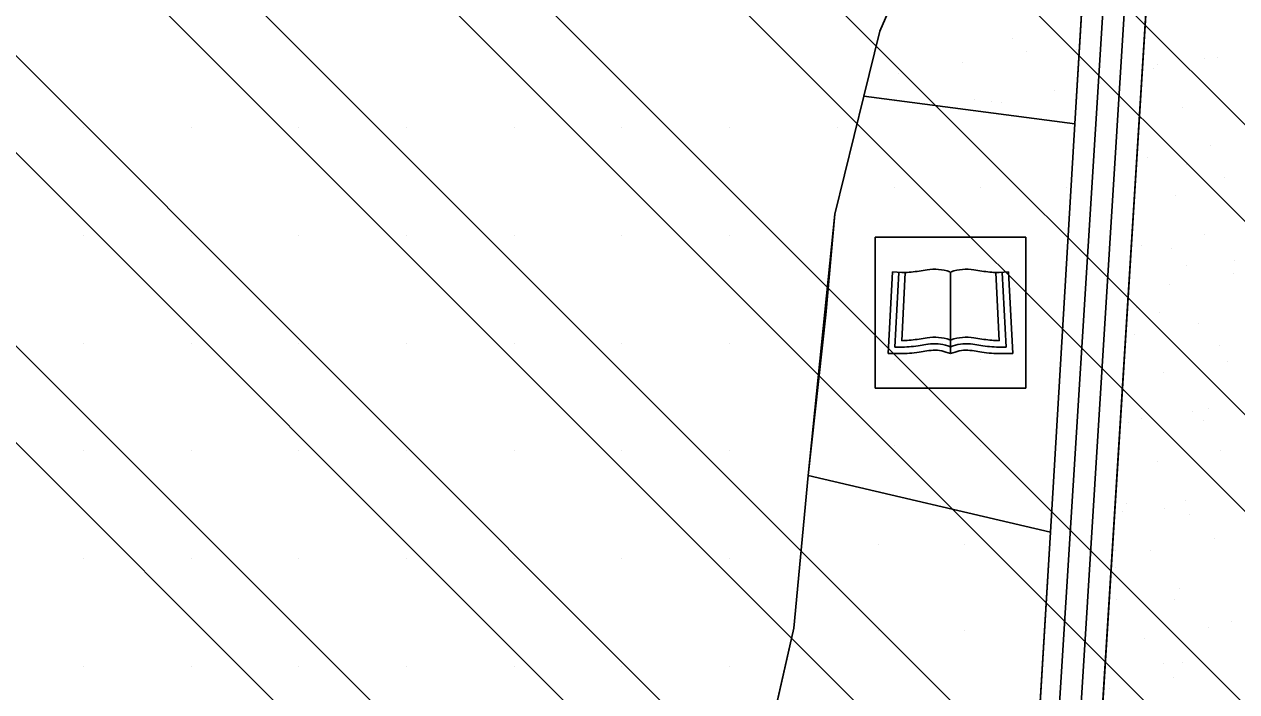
# Model space of a CAD drawing. Extents: x 419109 to 421295, y 4452223 to 4457798.
# Drawn here: x 420300.6 to 420582.1, y 4455539.4 to 4455694.4 of the extents above; entities that cross this region are included whole.
import ezdxf

# ---------------------------------------------------------------- set-up
doc = ezdxf.new("R2010")
doc.units = 0
for name, color, linetype in [('ADAKENARI', 7, 'Continuous'), ('KALDIRIM_FAT', 7, 'Continuous'), ('PL_AYA_FUAR', 7, 'Continuous'), ('PL_AYA_PARK_DINLENME', 7, 'Continuous'), ('PL_KAMU_HİZMET_ALANI', 7, 'Continuous'), ('PL_SAY_KULTUR_TESIS', 7, 'Continuous'), ('SEMBOL_FAT', 7, 'Continuous'), ('SN_TR_SIVILASMA', 7, 'Continuous'), ('TRFAT_KHA', 7, 'Continuous'), ('TRFAT_KULTURELTESIS', 7, 'Continuous'), ('TRFAT_PARKALANI', 7, 'Continuous')]:
    doc.layers.add(name, color=color, linetype=linetype)

msp = doc.modelspace()

# ---------------------------------------------------------------- linework, layer by layer
at = {"layer": 'ADAKENARI'}
for p, q in [((420548.08, 4455729.82), (420544.57, 4455671.28)), ((420506.44, 4455709.38), (420499.28, 4455692.79)), ((420545.42, 4455447.04), (420561.03, 4455696.59)), ((420499.28, 4455692.79), (420495.57, 4455677.66)), ((420495.57, 4455677.66), (420488.85, 4455650.29)), ((420495.57, 4455677.66), (420544.57, 4455671.28)), ((420544.57, 4455671.28), (420538.86, 4455576.48)), ((420488.85, 4455650.29), (420486.7, 4455626.91)), ((420486.7, 4455626.91), (420482.66, 4455589.65)), ((420482.66, 4455589.65), (420479.31, 4455554.16)), ((420482.66, 4455589.65), (420538.86, 4455576.48)), ((420538.86, 4455576.48), (420534.13, 4455497.66)), ((420479.31, 4455554.16), (420467.35, 4455501.65))]:
    msp.add_line(p, q, dxfattribs=at)
at = {"layer": 'KALDIRIM_FAT'}
for p, q in [((420535.52, 4455449.05), (420551.05, 4455697.22)), ((420540.51, 4455448.74), (420556.04, 4455696.9))]:
    msp.add_line(p, q, dxfattribs=at)
at = {"layer": 'PL_AYA_FUAR'}
msp.add_lwpolyline([(420884.98, 4455552.19), (420718.56, 4455563.04), (420710.4, 4455437.34), (420549.3, 4455446.81), (420545.42, 4455447.04), (420563.93, 4455742.84)], dxfattribs=at)
at = {"layer": 'PL_AYA_PARK_DINLENME'}
msp.add_lwpolyline([(420516.32, 4455752.85), (420525.22, 4455781.05), (420550.56, 4455835.6), (420578.39, 4455804.76), (420574.22, 4455800.75), (420570.32, 4455796.47), (420566.7, 4455791.96), (420563.38, 4455787.22), (420560.38, 4455782.28), (420557.7, 4455777.15), (420555.35, 4455771.87), (420553.35, 4455766.44), (420551.71, 4455760.89), (420550.42, 4455755.25), (420549.51, 4455749.54), (420548.96, 4455743.78), (420548.08, 4455729.82), (420544.57, 4455671.28), (420495.57, 4455677.66), (420499.28, 4455692.79), (420506.44, 4455709.38), (420511.56, 4455731.89)], close=True, dxfattribs=at)
at = {"layer": 'PL_KAMU_HİZMET_ALANI'}
msp.add_lwpolyline([(420582.08, 4456000.28), (420578.04, 4455894.75), (420575.94, 4455889.49), (420550.56, 4455835.6), (420525.22, 4455781.05), (420516.32, 4455752.85), (420511.56, 4455731.89), (420506.44, 4455709.38), (420499.28, 4455692.79), (420495.57, 4455677.66), (420488.85, 4455650.29), (420482.66, 4455589.65), (420479.31, 4455554.16), (420467.35, 4455501.65), (420461.1, 4455474.22), (420459.55, 4455467.41), (420458.85, 4455454.77), (420457.92, 4455437.99), (420419.68, 4455375.72), (420397.16, 4455340.76)], dxfattribs=at)
at = {"layer": 'PL_SAY_KULTUR_TESIS'}
for points in [[(420482.66, 4455589.65), (420488.85, 4455650.29), (420495.57, 4455677.66), (420544.57, 4455671.28), (420538.86, 4455576.48)], [(420525.87, 4455433.64), (420458.85, 4455454.77), (420459.55, 4455467.41), (420461.1, 4455474.22), (420467.35, 4455501.65), (420479.31, 4455554.16), (420482.66, 4455589.65), (420538.86, 4455576.48), (420534.13, 4455497.66), (420533.01, 4455478.98), (420530.71, 4455450.63), (420530.12, 4455445.17), (420528.73, 4455440.39)]]:
    msp.add_lwpolyline(points, close=True, dxfattribs=at)
at = {"layer": 'SEMBOL_FAT'}
for p, q in [((420498.17, 4455644.92), (420498.17, 4455609.92)), ((420498.17, 4455644.92), (420533.17, 4455644.92)), ((420533.17, 4455644.92), (420533.17, 4455609.92)), ((420501.17, 4455617.92), (420502.17, 4455636.92)), ((420504.34, 4455636.72), (420502.17, 4455636.92)), ((420502.75, 4455619.42), (420503.67, 4455636.78)), ((420504.34, 4455620.92), (420505.17, 4455636.76)), ((420507.94, 4455637.02), (420510.22, 4455637.37)), ((420515.67, 4455636.92), (420515.67, 4455617.92)), ((420523.41, 4455637.02), (420521.12, 4455637.37)), ((420527.01, 4455620.92), (420526.18, 4455636.76)), ((420527.01, 4455636.72), (420529.17, 4455636.92)), ((420528.59, 4455619.42), (420527.68, 4455636.78)), ((420530.17, 4455617.92), (420529.17, 4455636.92)), ((420502.75, 4455619.42), (420503.92, 4455619.42)), ((420507.94, 4455621.23), (420510.22, 4455621.58)), ((420508.17, 4455619.74), (420510.45, 4455620.1)), ((420515.06, 4455619.71), (420515.67, 4455619.5)), ((420515.54, 4455621.13), (420515.67, 4455621.08)), ((420515.81, 4455621.13), (420515.67, 4455621.08)), ((420516.29, 4455619.71), (420515.67, 4455619.5)), ((420523.18, 4455619.74), (420520.9, 4455620.1)), ((420523.41, 4455621.23), (420521.12, 4455621.58)), ((420528.59, 4455619.42), (420527.42, 4455619.42)), ((420501.17, 4455617.92), (420503.92, 4455617.92)), ((420508.4, 4455618.26), (420510.68, 4455618.61)), ((420514.59, 4455618.28), (420515.67, 4455617.92)), ((420516.76, 4455618.28), (420515.67, 4455617.92)), ((420522.95, 4455618.26), (420520.67, 4455618.61)), ((420530.17, 4455617.92), (420527.42, 4455617.92)), ((420498.17, 4455609.92), (420533.17, 4455609.92))]:
    msp.add_line(p, q, dxfattribs=at)
for points in [[(420504.34, 4455636.72), (420504.73, 4455636.72), (420505.19, 4455636.74), (420505.65, 4455636.77), (420506.11, 4455636.8), (420506.57, 4455636.84), (420507.03, 4455636.89), (420507.48, 4455636.95), (420507.94, 4455637.02)], [(420527.01, 4455636.72), (420526.62, 4455636.72), (420526.16, 4455636.74), (420525.7, 4455636.77), (420525.24, 4455636.8), (420524.78, 4455636.84), (420524.32, 4455636.89), (420523.86, 4455636.95), (420523.41, 4455637.02)], [(420504.34, 4455620.92), (420504.73, 4455620.93), (420505.19, 4455620.95), (420505.65, 4455620.98), (420506.11, 4455621.01), (420506.57, 4455621.05), (420507.03, 4455621.1), (420507.48, 4455621.16), (420507.94, 4455621.23)], [(420527.01, 4455620.92), (420526.62, 4455620.93), (420526.16, 4455620.95), (420525.7, 4455620.98), (420525.24, 4455621.01), (420524.78, 4455621.05), (420524.32, 4455621.1), (420523.86, 4455621.16), (420523.41, 4455621.23)]]:
    msp.add_lwpolyline(points, dxfattribs=at)
for centre, radius, start, end in [((420511.95, 4455626.16), 11.34, 71.5651, 98.7462), ((420519.4, 4455626.16), 11.34, 81.2538, 108.4349), ((420503.92, 4455647.32), 27.9, 270, 278.7462), ((420511.95, 4455610.37), 11.34, 71.5651, 98.7462), ((420511.95, 4455610.37), 9.84, 71.5651, 98.7462), ((420519.4, 4455610.37), 11.34, 81.2538, 108.4349), ((420519.4, 4455610.37), 9.84, 81.2538, 108.4349), ((420527.42, 4455647.32), 27.9, 261.2538, 270), ((420503.92, 4455647.32), 29.4, 270, 278.7462), ((420511.95, 4455610.37), 8.34, 71.5651, 98.7462), ((420519.4, 4455610.37), 8.34, 81.2538, 108.4349), ((420527.42, 4455647.32), 29.4, 261.2538, 270)]:
    msp.add_arc(centre, radius, start, end, dxfattribs=at)
at = {"layer": 'SN_TR_SIVILASMA'}
for p, q in [((421255.58, 4454999.52), (420079.94, 4456175.16)), ((421232.89, 4454999.76), (420079.94, 4456152.71)), ((421187.51, 4455000.24), (420079.94, 4456107.81)), ((421164.82, 4455000.48), (420095.66, 4456069.64)), ((421119.44, 4455000.96), (420129.33, 4455991.06)), ((421096.75, 4455001.2), (420145.11, 4455952.83)), ((421051.37, 4455001.68), (420175.05, 4455878)), ((421028.68, 4455001.92), (420190.02, 4455840.58)), ((420983.3, 4455002.39), (420204.76, 4455780.94)), ((420960.61, 4455002.63), (420211.17, 4455752.07)), ((420915.23, 4455003.11), (420224, 4455694.34)), ((420892.54, 4455003.35), (420230.42, 4455665.47))]:
    msp.add_line(p, q, dxfattribs=at)
at = {"layer": 'TRFAT_KHA'}
for p, q in [((420314.37, 4455670.38), (420314.37, 4455670.38)), ((420339.37, 4455670.38), (420339.37, 4455670.38)), ((420364.37, 4455670.38), (420364.37, 4455670.38)), ((420389.37, 4455670.38), (420389.37, 4455670.38)), ((420414.37, 4455670.38), (420414.37, 4455670.38)), ((420439.37, 4455670.38), (420439.37, 4455670.38)), ((420464.37, 4455670.38), (420464.37, 4455670.38)), ((420489.37, 4455670.38), (420489.37, 4455670.38)), ((420314.37, 4455645.38), (420314.37, 4455645.38)), ((420339.37, 4455645.38), (420339.37, 4455645.38)), ((420364.37, 4455645.38), (420364.37, 4455645.38)), ((420389.37, 4455645.38), (420389.37, 4455645.38)), ((420414.37, 4455645.38), (420414.37, 4455645.38)), ((420439.37, 4455645.38), (420439.37, 4455645.38)), ((420464.37, 4455645.38), (420464.37, 4455645.38)), ((420314.37, 4455620.38), (420314.37, 4455620.38)), ((420339.37, 4455620.38), (420339.37, 4455620.38)), ((420364.37, 4455620.38), (420364.37, 4455620.38)), ((420389.37, 4455620.38), (420389.37, 4455620.38)), ((420414.37, 4455620.38), (420414.37, 4455620.38)), ((420439.37, 4455620.38), (420439.37, 4455620.38)), ((420464.37, 4455620.38), (420464.37, 4455620.38)), ((420314.37, 4455595.38), (420314.37, 4455595.38)), ((420339.37, 4455595.38), (420339.37, 4455595.38)), ((420364.37, 4455595.38), (420364.37, 4455595.38)), ((420389.37, 4455595.38), (420389.37, 4455595.38)), ((420414.37, 4455595.38), (420414.37, 4455595.38)), ((420439.37, 4455595.38), (420439.37, 4455595.38)), ((420464.37, 4455595.38), (420464.37, 4455595.38)), ((420314.37, 4455570.38), (420314.37, 4455570.38)), ((420339.37, 4455570.38), (420339.37, 4455570.38)), ((420364.37, 4455570.38), (420364.37, 4455570.38)), ((420389.37, 4455570.38), (420389.37, 4455570.38)), ((420414.37, 4455570.38), (420414.37, 4455570.38)), ((420439.37, 4455570.38), (420439.37, 4455570.38)), ((420464.37, 4455570.38), (420464.37, 4455570.38)), ((420314.37, 4455545.38), (420314.37, 4455545.38)), ((420339.37, 4455545.38), (420339.37, 4455545.38)), ((420364.37, 4455545.38), (420364.37, 4455545.38)), ((420389.37, 4455545.38), (420389.37, 4455545.38)), ((420414.37, 4455545.38), (420414.37, 4455545.38)), ((420439.37, 4455545.38), (420439.37, 4455545.38)), ((420464.37, 4455545.38), (420464.37, 4455545.38))]:
    msp.add_line(p, q, dxfattribs=at)
at = {"layer": 'TRFAT_KULTURELTESIS'}
for p, q in [((420502.66, 4455676.48), (420502.66, 4455676.48)), ((420502.66, 4455656.48), (420502.66, 4455656.48)), ((420522.66, 4455656.48), (420522.66, 4455656.48)), ((420542.66, 4455656.48), (420542.66, 4455656.48)), ((420502.66, 4455636.48), (420502.66, 4455636.48)), ((420522.66, 4455636.48), (420522.66, 4455636.48)), ((420502.66, 4455616.48), (420502.66, 4455616.48)), ((420522.66, 4455616.48), (420522.66, 4455616.48)), ((420502.66, 4455596.48), (420502.66, 4455596.48)), ((420522.66, 4455596.48), (420522.66, 4455596.48)), ((420498.85, 4455573.64), (420498.85, 4455573.64)), ((420518.85, 4455573.64), (420518.85, 4455573.64)), ((420498.85, 4455553.64), (420498.85, 4455553.64)), ((420518.85, 4455553.64), (420518.85, 4455553.64))]:
    msp.add_line(p, q, dxfattribs=at)
at = {"layer": 'TRFAT_PARKALANI'}
for p, q in [((420530.11, 4455691.07), (420530.11, 4455691.07)), ((420533.22, 4455688.08), (420533.22, 4455688.08)), ((420544.88, 4455688.47), (420544.88, 4455688.47)), ((420577.6, 4455686.72), (420577.6, 4455686.72)), ((420518.45, 4455685.47), (420518.45, 4455685.47)), ((420562.83, 4455684.11), (420562.83, 4455684.11)), ((420563.85, 4455684.99), (420563.85, 4455684.99)), ((420574.72, 4455686.53), (420574.72, 4455686.53)), ((420503.68, 4455682.87), (420503.68, 4455682.87)), ((420539.88, 4455679.1), (420539.88, 4455679.1)), ((420521.22, 4455676.96), (420521.22, 4455676.96)), ((420525.11, 4455676.49), (420525.11, 4455676.49)), ((420527.51, 4455676.3), (420527.51, 4455676.3)), ((420569.49, 4455675.13), (420569.49, 4455675.13)), ((420576.15, 4455666.15), (420576.15, 4455666.15)), ((420561.38, 4455663.55), (420561.38, 4455663.55)), ((420570.37, 4455661.91), (420570.37, 4455661.91)), ((420579.3, 4455658.79), (420579.3, 4455658.79)), ((420568.04, 4455654.57), (420568.04, 4455654.57)), ((420574.7, 4455645.59), (420574.7, 4455645.59)), ((420559.93, 4455642.98), (420559.93, 4455642.98)), ((420566.9, 4455642.21), (420566.9, 4455642.21)), ((420581.67, 4455639.61), (420581.67, 4455639.61)), ((420570.41, 4455638.27), (420570.41, 4455638.27)), ((420581.36, 4455636.61), (420581.36, 4455636.61)), ((420566.59, 4455634), (420566.59, 4455634)), ((420558.92, 4455628.63), (420558.92, 4455628.63)), ((420564.3, 4455627.44), (420564.3, 4455627.44)), ((420573.25, 4455625.02), (420573.25, 4455625.02)), ((420558.48, 4455622.42), (420558.48, 4455622.42)), ((420578.2, 4455619.91), (420578.2, 4455619.91)), ((420579.91, 4455616.04), (420579.91, 4455616.04)), ((420565.14, 4455613.44), (420565.14, 4455613.44)), ((420575.6, 4455605.14), (420575.6, 4455605.14)), ((420559.96, 4455602.82), (420559.96, 4455602.82)), ((420571.8, 4455604.46), (420571.8, 4455604.46)), ((420574.37, 4455602.44), (420574.37, 4455602.44)), ((420557.03, 4455601.86), (420557.03, 4455601.86)), ((420578.46, 4455595.48), (420578.46, 4455595.48)), ((420563.69, 4455592.88), (420563.69, 4455592.88)), ((420556.48, 4455583.12), (420556.48, 4455583.12)), ((420570.35, 4455583.9), (420570.35, 4455583.9)), ((420555.57, 4455581.29), (420555.57, 4455581.29)), ((420565.48, 4455581.92), (420565.48, 4455581.92)), ((420571.25, 4455580.52), (420571.25, 4455580.52)), ((420577.01, 4455574.92), (420577.01, 4455574.92)), ((420553.99, 4455572.28), (420553.99, 4455572.28)), ((420562.23, 4455572.31), (420562.23, 4455572.31)), ((420553.88, 4455568.35), (420553.88, 4455568.35)), ((420568.9, 4455563.33), (420568.9, 4455563.33)), ((420554.12, 4455560.73), (420554.12, 4455560.73)), ((420567.78, 4455560.82), (420567.78, 4455560.82)), ((420580.93, 4455555.73), (420580.93, 4455555.73)), ((420560.78, 4455551.75), (420560.78, 4455551.75)), ((420575.56, 4455554.35), (420575.56, 4455554.35)), ((420565.18, 4455546.05), (420565.18, 4455546.05)), ((420569.44, 4455546.08), (420569.44, 4455546.08)), ((420567.44, 4455542.77), (420567.44, 4455542.77)), ((420552.67, 4455540.16), (420552.67, 4455540.16))]:
    msp.add_line(p, q, dxfattribs=at)

doc.saveas('drawing.dxf')
